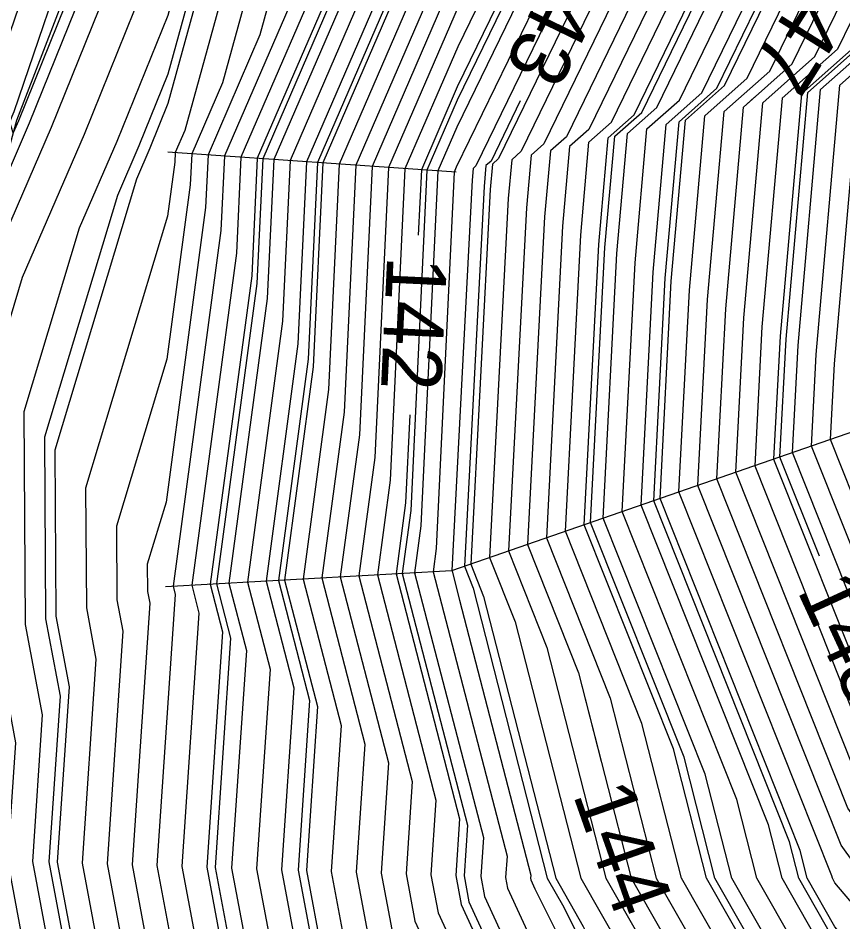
# Model space of a CAD drawing. Extents: x 2354170 to 2357230, y 866100 to 868290.
# Drawn here: x 2355772.75 to 2355800.25, y 867098.56 to 867128.7 of the extents above; entities that cross this region are included whole.
import ezdxf

# ---------------------------------------------------------------- set-up
doc = ezdxf.new("R2010")
doc.units = 0
for name, color, linetype in [('Default', 7, 'Continuous'), ('DTM Contours Major', 7, 'Continuous'), ('DTM Contours Minor', 7, 'Continuous'), ('DTM Contours Minor Text', 7, 'Continuous'), ('Exist DTM QL2 LIDAR Elevation Point', 7, 'Continuous'), ('PH Exist DTM Breakline', 7, 'Continuous')]:
    doc.layers.add(name, color=color, linetype=linetype)

msp = doc.modelspace()

# ---------------------------------------------------------------- linework, layer by layer
at = {"layer": 'Default'}
for points in [[(2355839.13, 867203.336), (2355834.114, 867200.18), (2355828.331, 867196.868), (2355816.926, 867185.145), (2355816.218, 867184.452), (2355816.008, 867184.038), (2355804.421, 867163.515), (2355794.588, 867141.111), (2355791.508, 867134.878), (2355787.389, 867126.403), (2355786.193, 867123.64), (2355786.09, 867121.464)], [(2355829.943, 867192.031), (2355824.246, 867186.176), (2355819.271, 867181.673), (2355816.815, 867176.706), (2355808.18, 867161.41), (2355801.06, 867145.187), (2355795.164, 867133.257), (2355791.027, 867124.744), (2355790.493, 867124.27), (2355790.299, 867122.067), (2355789.732, 867111.148), (2355791.434, 867106.869), (2355792.192, 867103.904)], [(2355806.885, 867189.686), (2355803.742, 867183.464), (2355798.105, 867172.358), (2355795.828, 867168.324), (2355791.74, 867159.01), (2355782.533, 867140.748), (2355782.216, 867139.426), (2355781.025, 867137.757), (2355777.743, 867125.852), (2355777.141, 867124.36), (2355776.695, 867123.33), (2355773.972, 867114.296), (2355774.008, 867108.754), (2355774.452, 867106.396), (2355774.058, 867100.55), (2355774.719, 867097.019)], [(2355817.908, 867182.723), (2355816.614, 867180.105), (2355806.569, 867162.312), (2355798.286, 867143.44), (2355793.597, 867133.952), (2355788.767, 867124.014), (2355788.562, 867123.832), (2355788.488, 867122.985), (2355787.838, 867110.493), (2355788.27, 867109.408), (2355790.671, 867100.012), (2355791.59, 867098.403), (2355795.188, 867091.199)], [(2355804.516, 867180.566), (2355801.462, 867174.548), (2355797.439, 867167.422), (2355790.218, 867150.969), (2355784.322, 867139.275), (2355784.119, 867138.428), (2355783.356, 867137.36), (2355780.814, 867128.137), (2355779.084, 867124.139), (2355779.001, 867122.378), (2355777.682, 867112.557), (2355777.058, 867110.488), (2355777.064, 867109.576), (2355777.137, 867109.187), (2355776.549, 867100.466), (2355777.47, 867095.544), (2355779.204, 867091.771), (2355781.414, 867087.712), (2355781.515, 867087.501)], [(2355807.056, 867178.198), (2355800.124, 867165.919), (2355787.68, 867137.567), (2355787.303, 867136.819), (2355787.291, 867136.765), (2355787.242, 867136.697), (2355787.079, 867136.108), (2355781.818, 867123.947), (2355781.565, 867118.59), (2355780.396, 867109.89), (2355781.15, 867106.986), (2355780.7, 867100.325), (2355781.337, 867096.925), (2355784.072, 867090.976), (2355785.283, 867088.751), (2355786.261, 867086.704), (2355790.726, 867080.158), (2355798.223, 867071.231), (2355803.541, 867066.484)], [(2355805.937, 867177.468), (2355799.587, 867166.22), (2355788.188, 867140.247), (2355786.707, 867137.311), (2355786.656, 867137.098), (2355786.465, 867136.83), (2355785.826, 867134.514), (2355781.272, 867123.986), (2355781.052, 867119.348), (2355779.777, 867109.855), (2355780.36, 867107.61), (2355779.87, 867100.353), (2355780.563, 867096.649), (2355783.098, 867091.135), (2355784.509, 867088.543), (2355785.648, 867086.159), (2355789.731, 867080.174), (2355798.033, 867070.286), (2355802.769, 867066.061)], [(2355803.699, 867176.008), (2355798.513, 867166.821), (2355789.203, 867145.608), (2355785.515, 867138.293), (2355785.387, 867137.763), (2355784.911, 867137.095), (2355783.32, 867131.325), (2355780.178, 867124.062), (2355780.026, 867120.863), (2355778.539, 867109.786), (2355778.779, 867108.858), (2355778.209, 867100.41), (2355779.017, 867096.097), (2355781.151, 867091.453), (2355782.962, 867088.128), (2355784.423, 867085.069), (2355787.741, 867080.205), (2355797.655, 867068.398), (2355801.223, 867065.215)], [(2355802.581, 867175.278), (2355797.976, 867167.122), (2355789.71, 867148.288), (2355784.918, 867138.784), (2355784.753, 867138.096), (2355784.133, 867137.227), (2355782.067, 867129.731), (2355779.631, 867124.101), (2355779.513, 867121.62), (2355777.919, 867109.752), (2355777.989, 867109.482), (2355777.379, 867100.438), (2355778.243, 867095.82), (2355780.178, 867091.612), (2355782.188, 867087.92), (2355783.81, 867084.525), (2355786.746, 867080.221), (2355797.466, 867067.454), (2355800.45, 867064.791)], [(2355806.674, 867175.018), (2355801.198, 867165.318), (2355789.041, 867137.618), (2355788.373, 867136.268), (2355787.481, 867134.432), (2355782.912, 867123.87), (2355782.59, 867117.075), (2355781.635, 867109.959), (2355782.73, 867105.738), (2355782.361, 867100.269), (2355782.883, 867097.477), (2355786.018, 867090.659), (2355786.831, 867089.166), (2355787.487, 867087.794), (2355790.961, 867082.701)], [(2355800.343, 867173.818), (2355796.902, 867167.723), (2355790.725, 867153.649), (2355783.726, 867139.766), (2355783.484, 867138.761), (2355782.579, 867137.492), (2355779.56, 867126.543), (2355778.537, 867124.178), (2355778.488, 867123.136), (2355777.707, 867117.325), (2355776.03, 867111.757), (2355776.046, 867109.302), (2355776.242, 867108.257), (2355775.718, 867100.494), (2355776.696, 867095.268), (2355778.231, 867091.93), (2355780.64, 867087.505), (2355782.585, 867083.435), (2355784.756, 867080.253), (2355797.088, 867065.566), (2355798.904, 867063.945), (2355805.254, 867055.912)], [(2355793.262, 867167.052), (2355780.744, 867142.221), (2355780.62, 867141.705), (2355779.171, 867138.823), (2355778.694, 867138.155), (2355777.731, 867134.661), (2355773.854, 867125.047), (2355770.98, 867118.413), (2355770.887, 867118.104), (2355770.953, 867107.932), (2355771.767, 867103.604), (2355771.567, 867100.634), (2355772.83, 867093.887), (2355773.364, 867092.725), (2355776.771, 867086.466), (2355779.521, 867080.711), (2355779.78, 867080.331), (2355783.693, 867075.672)], [(2355800.661, 867165.619), (2355788.116, 867137.035), (2355787.851, 867136.499), (2355787.497, 867135.77), (2355782.365, 867123.909), (2355782.077, 867117.832), (2355781.015, 867109.925), (2355781.94, 867106.362), (2355781.531, 867100.297), (2355782.11, 867097.201), (2355785.045, 867090.818), (2355786.057, 867088.959), (2355786.874, 867087.249), (2355791.721, 867080.142), (2355798.412, 867072.175), (2355804.314, 867066.908)], [(2355801.735, 867165.017), (2355789.965, 867138.2), (2355788.896, 867136.036), (2355787.466, 867133.094), (2355783.459, 867123.832), (2355783.103, 867116.317), (2355782.254, 867109.994), (2355783.52, 867105.114), (2355783.191, 867100.241), (2355783.657, 867097.754), (2355786.992, 867090.5), (2355787.605, 867089.374), (2355788.099, 867088.339), (2355793.712, 867080.111), (2355798.79, 867074.063), (2355805.86, 867067.754)], [(2355802.272, 867164.717), (2355790.89, 867138.782), (2355789.418, 867135.805), (2355787.451, 867131.756), (2355784.006, 867123.793), (2355783.616, 867115.559), (2355782.873, 867110.029), (2355784.31, 867104.49), (2355784.021, 867100.213), (2355784.43, 867098.03), (2355787.965, 867090.341), (2355788.379, 867089.582), (2355788.712, 867088.884), (2355794.707, 867080.095), (2355798.979, 867075.007), (2355806.633, 867068.178)], [(2355792.755, 867164.371), (2355781.34, 867141.73), (2355781.113, 867140.783), (2355780.33, 867139.227), (2355779.471, 867138.022), (2355777.735, 867131.724), (2355774.95, 867124.818), (2355772.885, 867120.052), (2355771.915, 867116.835), (2355771.971, 867108.206), (2355772.662, 867104.535), (2355772.397, 867100.606), (2355773.603, 867094.163), (2355774.337, 867092.566), (2355777.545, 867086.674), (2355780.134, 867081.255), (2355780.775, 867080.316), (2355790.474, 867068.766), (2355787.267, 867061.165), (2355784.214, 867055.778), (2355785.486, 867050.011), (2355786.316, 867043.676), (2355786.652, 867040.011)], [(2355803.347, 867164.116), (2355792.739, 867139.947), (2355790.463, 867135.342), (2355787.42, 867129.08), (2355785.1, 867123.716), (2355784.641, 867114.044), (2355784.111, 867110.098), (2355785.89, 867103.242), (2355785.682, 867100.157), (2355785.977, 867098.582), (2355789.912, 867090.023), (2355789.926, 867089.997), (2355789.937, 867089.973), (2355796.697, 867080.064), (2355799.357, 867076.896), (2355808.178, 867069.024)], [(2355803.884, 867163.815), (2355793.663, 867140.529), (2355790.985, 867135.11), (2355787.404, 867127.741), (2355785.646, 867123.678), (2355785.154, 867113.286), (2355784.73, 867110.132), (2355786.68, 867102.618), (2355786.512, 867100.129), (2355786.75, 867098.858), (2355789.981, 867091.832), (2355790.89, 867090.012), (2355792.859, 867087.133), (2355797.692, 867080.048), (2355799.546, 867077.84), (2355808.951, 867069.447)], [(2355804.958, 867163.214), (2355795.512, 867141.694), (2355792.03, 867134.647), (2355787.373, 867125.065), (2355786.74, 867123.601), (2355786.18, 867111.771), (2355785.969, 867110.202), (2355788.261, 867101.37), (2355788.173, 867100.073), (2355788.297, 867099.411), (2355789.981, 867095.749), (2355792.847, 867090.012), (2355799.052, 867080.94), (2355799.682, 867080.016), (2355799.924, 867079.728), (2355803.081, 867076.911)], [(2355805.495, 867162.913), (2355796.437, 867142.276), (2355792.553, 867134.415), (2355787.358, 867123.727), (2355787.287, 867123.563), (2355786.692, 867111.014), (2355786.588, 867110.236), (2355789.051, 867100.746), (2355789.003, 867100.045), (2355789.07, 867099.687), (2355789.981, 867097.707), (2355793.825, 867090.012), (2355799.981, 867081.013), (2355800.447, 867080.478)], [(2355806.032, 867162.613), (2355797.361, 867142.858), (2355793.075, 867134.184), (2355788.014, 867123.77), (2355787.918, 867123.686), (2355787.884, 867123.291), (2355787.207, 867110.274), (2355787.215, 867110.254), (2355787.462, 867109.287), (2355789.841, 867100.122), (2355789.834, 867100.017), (2355789.844, 867099.963), (2355789.981, 867099.665), (2355794.803, 867090.012), (2355799.981, 867082.443), (2355801.113, 867081.144)], [(2355807.106, 867162.012), (2355799.211, 867144.023), (2355794.12, 867133.721), (2355789.521, 867124.257), (2355789.206, 867123.978), (2355789.091, 867122.679), (2355788.47, 867110.711), (2355789.325, 867108.562), (2355791.509, 867100.012), (2355793.545, 867096.448), (2355796.76, 867090.012), (2355799.981, 867085.303), (2355802.445, 867082.476)], [(2355792.247, 867161.691), (2355781.937, 867141.239), (2355781.606, 867139.861), (2355781.49, 867139.631), (2355780.248, 867137.89), (2355777.739, 867128.788), (2355776.045, 867124.589), (2355774.79, 867121.691), (2355772.944, 867115.565), (2355772.99, 867108.48), (2355773.557, 867105.465), (2355773.227, 867100.578), (2355774.376, 867094.44), (2355775.311, 867092.407), (2355778.319, 867086.882), (2355780.747, 867081.8), (2355781.77, 867080.3), (2355796.521, 867062.733), (2355796.586, 867062.675), (2355796.813, 867062.388), (2355790.184, 867050.06), (2355790.239, 867049.753), (2355791.594, 867040.011)], [(2355807.643, 867161.711), (2355800.135, 867144.605), (2355794.642, 867133.489), (2355790.274, 867124.501), (2355789.849, 867124.124), (2355789.695, 867122.373), (2355789.101, 867110.93), (2355790.379, 867107.715), (2355792.348, 867100.012), (2355795.499, 867094.493), (2355797.738, 867090.012), (2355799.981, 867086.733), (2355803.111, 867083.142)], [(2355818.752, 867076.277), (2355813.099, 867080.011), (2355811.202, 867081.233), (2355809.981, 867082.14), (2355805.775, 867085.805), (2355802.109, 867090.012), (2355799.981, 867092.519), (2355795.702, 867100.012), (2355794.598, 867104.33), (2355791.625, 867111.804), (2355792.111, 867121.15), (2355792.424, 867124.709), (2355793.287, 867125.474), (2355796.732, 867132.563), (2355803.833, 867146.934), (2355809.791, 867160.509), (2355810.307, 867161.423)], [(2355791.232, 867156.33), (2355783.129, 867140.257), (2355782.85, 867139.093), (2355781.802, 867137.625), (2355778.307, 867124.949), (2355777.99, 867124.216), (2355777.975, 867123.893), (2355777.733, 867122.094), (2355775.001, 867113.027), (2355775.027, 867109.028), (2355775.347, 867107.326), (2355774.888, 867100.522), (2355775.923, 867094.992), (2355777.258, 867092.089), (2355779.867, 867087.297), (2355781.972, 867082.89), (2355783.76, 867080.268), (2355796.899, 867064.621), (2355798.132, 867063.522), (2355802.44, 867058.071), (2355799.315, 867052.259), (2355801.123, 867042.182)], [(2355792.155, 867150.812), (2355788.695, 867142.928), (2355786.111, 867137.802), (2355786.022, 867137.431), (2355785.688, 867136.962), (2355784.573, 867132.92), (2355780.725, 867124.024), (2355780.539, 867120.105), (2355779.158, 867109.821), (2355779.569, 867108.234), (2355779.04, 867100.382), (2355779.79, 867096.373), (2355782.125, 867091.294), (2355783.736, 867088.335), (2355785.036, 867085.614), (2355788.736, 867080.19), (2355797.844, 867069.342), (2355801.996, 867065.638), (2355804.879, 867061.99)], [(2355800.973, 867100.012), (2355800.185, 867101.118), (2355795.412, 867113.115), (2355795.734, 867119.315), (2355796.285, 867125.586), (2355797.806, 867126.934), (2355799.866, 867131.173), (2355809.381, 867150.428)], [(2355808.341, 867090.012), (2355799.981, 867099.86), (2355799.894, 867100.012), (2355799.872, 867100.099), (2355794.781, 867112.897), (2355795.13, 867119.621), (2355795.642, 867125.44), (2355797.052, 867126.691), (2355799.344, 867131.405), (2355808.456, 867149.845)], [(2355805.848, 867090.012), (2355799.981, 867096.924), (2355798.217, 867100.012), (2355797.762, 867101.792), (2355793.518, 867112.46), (2355793.922, 867120.232), (2355794.355, 867125.147), (2355795.546, 867126.204), (2355798.299, 867131.868), (2355806.607, 867148.681)], [(2355804.602, 867090.012), (2355799.981, 867095.456), (2355797.379, 867100.012), (2355796.708, 867102.638), (2355792.887, 867112.241), (2355793.318, 867120.538), (2355793.711, 867125.001), (2355794.793, 867125.961), (2355797.776, 867132.1), (2355805.682, 867148.099)], [(2355803.355, 867090.012), (2355799.981, 867093.987), (2355796.54, 867100.012), (2355795.653, 867103.484), (2355792.256, 867112.022), (2355792.715, 867120.844), (2355793.067, 867124.855), (2355794.04, 867125.717), (2355797.254, 867132.331), (2355804.758, 867147.516)], [(2355800.863, 867090.012), (2355799.981, 867091.051), (2355794.863, 867100.012), (2355793.544, 867105.177), (2355790.994, 867111.585), (2355791.507, 867121.456), (2355791.78, 867124.563), (2355792.533, 867125.231), (2355796.209, 867132.794), (2355802.909, 867146.352)], [(2355801.984, 867145.769), (2355795.687, 867133.026), (2355791.78, 867124.987), (2355791.136, 867124.417), (2355790.903, 867121.762), (2355790.363, 867111.367), (2355792.489, 867106.023), (2355794.025, 867100.012), (2355799.409, 867090.583), (2355799.695, 867090.012), (2355799.981, 867089.594), (2355804.443, 867084.474)], [(2355780.339, 867143.091), (2355780.148, 867142.712), (2355780.127, 867142.627), (2355778.011, 867138.419), (2355777.917, 867138.287), (2355777.726, 867137.597), (2355772.759, 867125.276), (2355772.583, 867124.871), (2355772.478, 867125.234), (2355772.557, 867125.426), (2355772.622, 867125.581), (2355776.868, 867138.045), (2355777.073, 867138.691)], [(2355845.916, 867068.659), (2355843.397, 867070.011), (2355841.196, 867071.226), (2355839.981, 867071.855), (2355834.996, 867074.997), (2355829.981, 867078.023), (2355826.97, 867080.011), (2355822.433, 867082.463), (2355819.981, 867083.808), (2355816.207, 867086.238), (2355811.128, 867090.012), (2355809.981, 867090.886), (2355802.08, 867100.012), (2355800.412, 867102.351), (2355796.043, 867113.334), (2355796.338, 867119.009), (2355796.929, 867125.732), (2355798.559, 867127.177), (2355800.388, 867130.942), (2355805.762, 867141.816)], [(2355805.108, 867136.626), (2355801.955, 867130.247), (2355800.818, 867127.907), (2355798.86, 867126.171), (2355798.149, 867118.092), (2355797.936, 867113.989), (2355801.094, 867106.051), (2355805.399, 867100.012), (2355809.981, 867094.72), (2355816.16, 867090.012), (2355818.352, 867088.383), (2355819.981, 867087.334), (2355824.709, 867084.74), (2355829.981, 867081.892), (2355831.251, 867081.281), (2355833.382, 867080.011), (2355839.981, 867075.852), (2355843.83, 867073.86), (2355849.981, 867070.466), (2355850.815, 867070.011), (2355854.894, 867067.746)], [(2355850.384, 867062.27), (2355849.981, 867062.502), (2355844.605, 867065.387), (2355839.981, 867067.888), (2355836.153, 867070.011), (2355829.981, 867073.736), (2355820.48, 867080.011), (2355820.156, 867080.187), (2355819.981, 867080.283), (2355814.062, 867084.093), (2355809.981, 867087.125), (2355808.439, 867088.469), (2355807.095, 867090.012), (2355799.981, 867098.392), (2355799.056, 867100.012), (2355798.817, 867100.945), (2355794.149, 867112.678), (2355794.526, 867119.927), (2355794.998, 867125.294), (2355796.299, 867126.447), (2355798.821, 867131.636), (2355799.627, 867133.267)], [(2355787.841, 867131.254), (2355787.435, 867130.418), (2355784.553, 867123.755), (2355784.128, 867114.802), (2355783.492, 867110.063), (2355785.1, 867103.866), (2355784.852, 867100.185), (2355785.204, 867098.306), (2355788.939, 867090.182), (2355789.152, 867089.789), (2355789.325, 867089.428), (2355795.702, 867080.079), (2355799.168, 867075.952), (2355807.405, 867068.601), (2355809.36, 867066.128), (2355818.515, 867059.334), (2355819.722, 867058.269), (2355820.618, 867057.531), (2355827.174, 867052.714), (2355829.748, 867051.043)], [(2355800.639, 867103.584), (2355796.674, 867113.552), (2355796.941, 867118.703), (2355797.573, 867125.878), (2355799.312, 867127.421), (2355800.911, 867130.71)], [(2355801.433, 867130.479), (2355800.065, 867127.664), (2355798.216, 867126.025), (2355797.545, 867118.398), (2355797.305, 867113.771), (2355800.867, 867104.817)], [(2355801.549, 867108.517), (2355799.198, 867114.426), (2355799.357, 867117.48), (2355800.147, 867126.463), (2355802.325, 867128.394)], [(2355801.322, 867107.284), (2355798.567, 867114.208), (2355798.753, 867117.786), (2355799.503, 867126.317), (2355801.572, 867128.151)], [(2355801.777, 867109.75), (2355799.829, 867114.645), (2355799.961, 867117.174), (2355800.791, 867126.609)], [(2355785.806, 867115.471), (2355785.667, 867112.529), (2355785.35, 867110.167), (2355787.47, 867101.994), (2355787.343, 867100.101), (2355787.524, 867099.134), (2355789.981, 867093.79), (2355791.868, 867090.012), (2355795.955, 867084.037), (2355798.687, 867080.032), (2355799.735, 867078.784), (2355809.724, 867069.871), (2355809.919, 867069.624), (2355811.661, 867068.331), (2355819.981, 867062.322), (2355821.243, 867061.273), (2355823.31, 867060.011), (2355828.511, 867056.19), (2355838.715, 867049.569), (2355841.817, 867046.753), (2355846.733, 867042.468)]]:
    msp.add_lwpolyline(points, dxfattribs=at)
at = {"layer": 'DTM Contours Major'}
for points in [[(2355812.271, 867186.014), (2355808.921, 867179.415), (2355801.019, 867165.418), (2355788.732, 867137.424), (2355788.199, 867136.345), (2355787.487, 867134.878), (2355782.73, 867123.883), (2355782.419, 867117.327), (2355781.428, 867109.948), (2355782.467, 867105.946), (2355782.084, 867100.279), (2355782.626, 867097.385), (2355784.452, 867093.412)], [(2355813.566, 867080.103), (2355811.44, 867081.471), (2355809.981, 867082.556), (2355805.997, 867086.027), (2355802.525, 867090.012), (2355799.981, 867093.008), (2355795.981, 867100.012), (2355794.95, 867104.048), (2355791.835, 867111.877), (2355792.312, 867121.048), (2355792.638, 867124.758), (2355793.538, 867125.555), (2355796.906, 867132.485), (2355804.141, 867147.128), (2355809.97, 867160.408), (2355813.828, 867167.241)]]:
    msp.add_lwpolyline(points, dxfattribs=at)
at = {"layer": 'DTM Contours Minor'}
for points in [[(2355805.191, 867176.981), (2355799.229, 867166.42), (2355788.526, 867142.034), (2355786.31, 867137.638), (2355786.233, 867137.32), (2355785.947, 867136.918), (2355784.991, 867133.451), (2355780.907, 867124.011), (2355780.71, 867119.853), (2355779.364, 867109.832), (2355779.833, 867108.026), (2355779.316, 867100.372), (2355780.048, 867096.465), (2355782.449, 867091.241), (2355783.994, 867088.405), (2355785.24, 867085.796), (2355789.068, 867080.184), (2355797.907, 867069.657), (2355802.253, 867065.779)], [(2355795.068, 867171.786), (2355794.358, 867170.381), (2355794.002, 867169.681), (2355793.859, 867169.426), (2355793.601, 867168.839), (2355780.346, 867142.549), (2355780.291, 867142.319), (2355778.398, 867138.554), (2355778.176, 867138.243), (2355777.728, 867136.618), (2355773.124, 867125.2), (2355771.91, 867122.398), (2355771.183, 867124.907), (2355771.73, 867126.238), (2355772.177, 867127.31), (2355775.707, 867137.673), (2355776.191, 867139.194)], [(2355802.809, 867164.416), (2355791.814, 867139.365), (2355789.941, 867135.573), (2355787.435, 867130.418), (2355784.553, 867123.755), (2355784.128, 867114.802), (2355783.492, 867110.063), (2355785.1, 867103.866), (2355784.852, 867100.185), (2355785.204, 867098.306), (2355785.23, 867098.248)], [(2355791.909, 867159.904), (2355782.334, 867140.912), (2355782.004, 867139.537), (2355780.766, 867137.801), (2355777.741, 867126.831), (2355776.776, 867124.436), (2355776.06, 867122.784), (2355773.63, 867114.719), (2355773.669, 867108.662), (2355774.154, 867106.086), (2355773.781, 867100.559), (2355774.892, 867094.624), (2355775.96, 867092.301), (2355778.835, 867087.02), (2355781.155, 867082.164), (2355782.434, 867080.289), (2355796.647, 867063.362), (2355797.101, 867062.957), (2355798.689, 867060.949), (2355793.227, 867050.793), (2355794.108, 867045.883), (2355794.925, 867040.011)], [(2355799.46, 867110.761), (2355798.146, 867114.062), (2355798.35, 867117.99), (2355799.074, 867126.219), (2355801.07, 867127.989), (2355802.13, 867130.17), (2355813.387, 867152.951), (2355815.341, 867157.402)], [(2355792.187, 867155.456), (2355790.218, 867150.969), (2355784.322, 867139.275), (2355784.119, 867138.428), (2355783.356, 867137.36), (2355780.814, 867128.137), (2355779.084, 867124.139), (2355779.001, 867122.378), (2355777.682, 867112.557), (2355777.058, 867110.488), (2355777.064, 867109.576), (2355777.137, 867109.187), (2355776.549, 867100.466), (2355777.47, 867095.544), (2355779.204, 867091.771), (2355781.414, 867087.712), (2355783.198, 867083.98), (2355785.751, 867080.237), (2355797.277, 867066.51), (2355799.677, 867064.368), (2355807.499, 867054.473)], [(2355806.679, 867090.012), (2355799.981, 867097.903), (2355798.776, 867100.012), (2355798.466, 867101.227), (2355793.939, 867112.605), (2355794.325, 867120.029), (2355794.784, 867125.245), (2355796.048, 867126.366), (2355798.647, 867131.714), (2355807.223, 867149.069)], [(2355801.06, 867145.187), (2355795.164, 867133.257), (2355791.027, 867124.744), (2355790.493, 867124.27), (2355790.299, 867122.067), (2355789.732, 867111.148), (2355791.434, 867106.869), (2355793.186, 867100.012), (2355797.454, 867092.538), (2355798.716, 867090.012), (2355799.981, 867088.163), (2355803.777, 867083.808)], [(2355792.818, 867137.1), (2355791.682, 867134.801), (2355787.384, 867125.957), (2355786.376, 867123.627), (2355785.838, 867112.276), (2355785.556, 867110.178), (2355787.734, 867101.786), (2355787.619, 867100.092), (2355787.781, 867099.226), (2355789.981, 867094.443), (2355792.194, 867090.012), (2355796.988, 867083.005), (2355799.019, 867080.027), (2355799.798, 867079.099), (2355809.971, 867070.021)], [(2355789.491, 867125.937), (2355788.516, 867123.933), (2355788.348, 867123.783), (2355788.286, 867123.087), (2355787.628, 867110.42), (2355787.918, 867109.69), (2355790.391, 867100.012), (2355790.938, 867099.054), (2355795.455, 867090.012), (2355799.981, 867083.396), (2355801.557, 867081.588)], [(2355800.412, 867102.351), (2355796.043, 867113.334), (2355796.338, 867119.009), (2355796.929, 867125.732), (2355797.298, 867126.059)]]:
    msp.add_lwpolyline(points, dxfattribs=at)
at = {"layer": 'Exist DTM QL2 LIDAR Elevation Point'}
for p, q in [((2355789.981, 867100.012), (2355789.981, 867100.012)), ((2355799.981, 867100.012), (2355799.981, 867100.012))]:
    msp.add_line(p, q, dxfattribs=at)
at = {"layer": 'PH Exist DTM Breakline'}
msp.add_line((2355787.356, 867123.558), (2355777.745, 867124.233), dxfattribs=at)
for points in [[(2355831.416, 867218.241), (2355826.866, 867214.766), (2355819.66, 867209.703), (2355814.58, 867206.759), (2355807.423, 867196.191), (2355777.725, 867138.32), (2355772.697, 867125.289), (2355770.777, 867118.239), (2355768.861, 867107.369), (2355768.994, 867100.721), (2355770.764, 867093.15), (2355775.146, 867086.03), (2355779.107, 867080.342), (2355796.5, 867062.628), (2355807.459, 867054.221), (2355818.108, 867047.383)], [(2355812.215, 867119.724), (2355802.873, 867115.699), (2355787.196, 867110.27), (2355777.666, 867109.738)]]:
    msp.add_lwpolyline(points, dxfattribs=at)

# ---------------------------------------------------------------- texts
at = {"layer": 'Default'}
for s, rotation, p in [('142', 267.2868, (2355785.057, 867120.788)), ('144', 289.4074, (2355791.235, 867102.811))]:
    msp.add_text(s, height=2, rotation=rotation, dxfattribs=at).set_placement(p)
at = {"layer": 'DTM Contours Minor Text'}
for s, rotation, p in [('143', 244.0806, (2355790.897, 867131.119)), ('147', 237.7996, (2355799.5, 867130.818)), ('148', 294.836, (2355798.705, 867109.619))]:
    msp.add_text(s, height=2, rotation=rotation, dxfattribs=at).set_placement(p)

doc.saveas('drawing.dxf')
